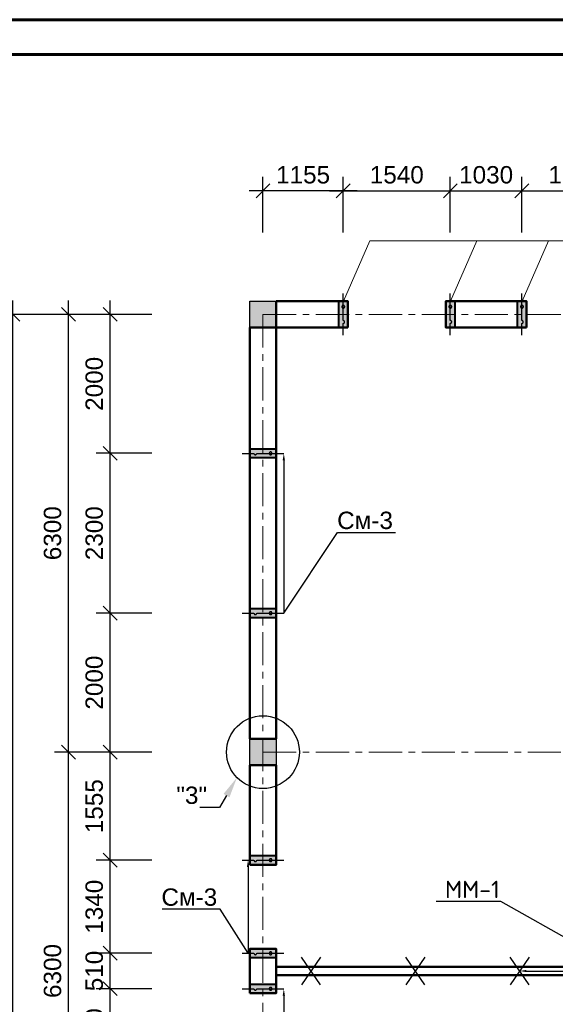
# Model space of a CAD drawing. Header units: millimetres. Extents: x 2063114 to 14983986, y -126020516 to 213791.
# Tile 466 of 656: x 2323918 to 2331622, y -753171 to -739001. Entities that reach past the tile are written whole.
import ezdxf
from ezdxf import colors
from ezdxf.entities.mleader import LeaderData, LeaderLine
from ezdxf.math import Vec2, Vec3

# ---------------------------------------------------------------- set-up
doc = ezdxf.new("R2010")
doc.units = ezdxf.units.MM
doc.linetypes.add('ACAD_ISO10W100', pattern=[18, 12, -3, 0, -3])
doc.linetypes.add('осевая', pattern=[50.8, 31.75, -6.35, 6.35, -6.35])
doc.layers.get('Defpoints').update_dxf_attribs({"color": 6, "lineweight": 35})
for name, color, linetype, lineweight in [('_0', 7, 'Continuous', 20), ('РАЗМЕР АР', 150, 'Continuous', 20), ('сплошная_толстая', 7, 'Continuous', 50)]:
    doc.layers.add(name, color=color, linetype=linetype, lineweight=lineweight)
doc.layers.add('_print', color=6, linetype='Continuous', lineweight=60, plot=False)
for name, color, linetype in [('AC_OS', 1, 'ACAD_ISO10W100'), ('PDF _leader', 7, 'Continuous'), ('R_Dim', 94, 'Continuous'), ('пунктир', 1, 'ACAD_ISO10W100'), ('Размеры', 28, 'Continuous')]:
    doc.layers.add(name, color=color, linetype=linetype)
doc.styles.add('ISO', font='times.ttf')
doc.styles.get("Standard").update_dxf_attribs({"font": 'arial.ttf'})
doc.dimstyles.new('STANDARD$0', dxfattribs={"dimtxt": 250, "dimasz": 200, "dimexe": 200, "dimexo": 300, "dimgap": 100, "dimtad": 1, "dimdec": 0, "dimzin": 1, "dimdsep": 46, "dimtxsty": 'Standard', "dimblk1": 'OBLIQUE', "dimblk2": 'OBLIQUE', "dimsah": 1, "dimcen": 2.5, "dimdle": 200, "dimadec": 0, "dimazin": 0, "dimtfac": 1, "dimtdec": 0, "dimtmove": 0, "dimatfit": 3, "dimldrblk": 'OBLIQUE', "dimfxl": 600, "dimfxlon": 1, "dimtolj": 1, "dimtzin": 1, "dimarcsym": 0})

# ---------------------------------------------------------------- blocks, each defined once
blk = doc.blocks.new('*U1590')
at = {"color": 0, "ltscale": 25}
blk.add_lwpolyline([(-59400, 42000), (0, 42000), (0, 0), (-59400, 0)], close=True, dxfattribs=at)
at = {"color": 0, "lineweight": 60, "ltscale": 25}
blk.add_lwpolyline([(-57400, 41500), (-500, 41500), (-500, 500), (-57400, 500)], close=True, dxfattribs=at)
blk = doc.blocks.new('_Oblique')
at = {"color": 0, "linetype": 'ByBlock', "lineweight": -2}
blk.add_line((-0.5, -0.5), (0.5, 0.5), dxfattribs=at)
blk = doc.blocks.new('*D2792')
at = {"layer": 'Defpoints', "color": 0, "lineweight": 30, "ltscale": 150, "transparency": 16777216}
for p in [(2324619, -749542), (2327417, -749542), (2327417, -755842)]:
    blk.add_point(p, dxfattribs=at)
at = {"layer": 'РАЗМЕР АР', "color": 0, "lineweight": -2, "ltscale": 150, "transparency": 16777216}
for p, q in [((2324619, -756042), (2324619, -749342)), ((2325219, -749542), (2324419, -749542)), ((2325219, -755842), (2324419, -755842))]:
    blk.add_line(p, q, dxfattribs=at)
at = {"layer": 'РАЗМЕР АР', "color": 0, "lineweight": -2, "ltscale": 150, "transparency": 16777216, "xscale": 200, "yscale": 200, "zscale": 200}
for p, rotation in [((2324619, -749542), 90), ((2324619, -755842), 270)]:
    blk.add_blockref('_Oblique', p, dxfattribs=dict(at, rotation=rotation))
at = {"layer": 'РАЗМЕР АР', "color": 0, "ltscale": 150, "transparency": 16777216, "insert": (2324391, -752692), "char_height": 250, "attachment_point": 5, "rotation": 90}
blk.add_mtext('\\A1;6300', dxfattribs=at)
blk = doc.blocks.new('*D2793')
at = {"layer": 'Defpoints', "color": 0, "lineweight": 30, "ltscale": 150, "transparency": 16777216}
for p in [(2324619, -743242), (2327417, -743242), (2327417, -749542)]:
    blk.add_point(p, dxfattribs=at)
at = {"layer": 'РАЗМЕР АР', "color": 0, "lineweight": -2, "ltscale": 150, "transparency": 16777216}
for p, q in [((2324619, -749742), (2324619, -743042)), ((2325219, -743242), (2324419, -743242)), ((2325219, -749542), (2324419, -749542))]:
    blk.add_line(p, q, dxfattribs=at)
at = {"layer": 'РАЗМЕР АР', "color": 0, "lineweight": -2, "ltscale": 150, "transparency": 16777216, "xscale": 200, "yscale": 200, "zscale": 200}
for p, rotation in [((2324619, -743242), 90), ((2324619, -749542), 270)]:
    blk.add_blockref('_Oblique', p, dxfattribs=dict(at, rotation=rotation))
at = {"layer": 'РАЗМЕР АР', "color": 0, "ltscale": 150, "transparency": 16777216, "insert": (2324391, -746392), "char_height": 250, "attachment_point": 5, "rotation": 90}
blk.add_mtext('\\A1;6300', dxfattribs=at)
blk = doc.blocks.new('*D2328')
at = {"layer": 'Defpoints', "color": 0, "lineweight": 30, "ltscale": 150, "transparency": 16777216}
for p in [(2323819, -743242), (2327417, -743242), (2327417, -762142)]:
    blk.add_point(p, dxfattribs=at)
at = {"layer": 'РАЗМЕР АР', "color": 0, "lineweight": -2, "ltscale": 150, "transparency": 16777216}
for p, q in [((2323819, -762342), (2323819, -743042)), ((2324419, -743242), (2323619, -743242)), ((2324419, -762142), (2323619, -762142))]:
    blk.add_line(p, q, dxfattribs=at)
at = {"layer": 'РАЗМЕР АР', "color": 0, "lineweight": -2, "ltscale": 150, "transparency": 16777216, "xscale": 200, "yscale": 200, "zscale": 200}
for p, rotation in [((2323819, -743242), 90), ((2323819, -762142), 270)]:
    blk.add_blockref('_Oblique', p, dxfattribs=dict(at, rotation=rotation))
at = {"layer": 'РАЗМЕР АР', "color": 0, "ltscale": 150, "transparency": 16777216, "insert": (2323591, -752692), "char_height": 250, "attachment_point": 5, "rotation": 90}
blk.add_mtext('\\A1;18900', dxfattribs=at)
blk = doc.blocks.new('Сердечник 1')
at = {"layer": 'AC_OS', "ltscale": 150}
h = blk.add_hatch(color=256, dxfattribs=at)
h.dxf.hatch_style = 1
h.paths.add_polyline_path([(769645, 403439), (769645, 403399, 1)])
h.paths.add_polyline_path([(769645, 403439, 1), (769645, 403399)])
h.paths.add_polyline_path([(769645, 403219, 1), (769645, 403179)])
h.paths.add_polyline_path([(769645, 403219), (769645, 403179, 1)])
at = {"layer": 'R_Dim', "ltscale": 150}
h = blk.add_hatch(color=256, dxfattribs=at)
h.dxf.hatch_style = 1
h.paths.add_polyline_path([(769710, 403499), (769580, 403499), (769580, 403119), (769710, 403119)])
at = {"layer": 'AC_OS', "ltscale": 150}
blk.add_lwpolyline([(769645, 403609), (769645, 403439, 1), (769645, 403399, 0.628963), (769645, 403399), (769645, 403219, 1.049731), (769645, 403179, 1), (769645, 403219), (769645, 403009)], format="xyb", dxfattribs=at)
at = {"layer": 'PDF _leader', "ltscale": 150}
blk.add_lwpolyline([(769580, 403499), (769710, 403499), (769710, 403119), (769580, 403119)], close=True, dxfattribs=at)
at = {"layer": 'Размеры', "lineweight": 40, "ltscale": 150}
blk.add_lwpolyline([(769580, 403499), (769710, 403499), (769710, 403119), (769580, 403119)], close=True, dxfattribs=at)
blk = doc.blocks.new('*D2303')
at = {"layer": 'Defpoints', "color": 0, "lineweight": 30, "transparency": 16777216}
for p in [(2325219, -752947), (2327417, -752947), (2327417, -754287)]:
    blk.add_point(p, dxfattribs=at)
at = {"layer": 'РАЗМЕР АР', "color": 0, "lineweight": -2, "transparency": 16777216}
for p, q in [((2325219, -754487), (2325219, -752747)), ((2325819, -752947), (2325019, -752947)), ((2325819, -754287), (2325019, -754287))]:
    blk.add_line(p, q, dxfattribs=at)
at = {"layer": 'РАЗМЕР АР', "color": 0, "lineweight": -2, "transparency": 16777216, "xscale": 200, "yscale": 200, "zscale": 200}
for p, rotation in [((2325219, -752947), 90), ((2325219, -754287), 270)]:
    blk.add_blockref('_Oblique', p, dxfattribs=dict(at, rotation=rotation))
at = {"layer": 'РАЗМЕР АР', "color": 0, "transparency": 16777216, "insert": (2324991, -753617), "char_height": 250, "attachment_point": 5, "rotation": 90}
blk.add_mtext('\\A1;1340', dxfattribs=at)
blk = doc.blocks.new('*D2304')
at = {"layer": 'Defpoints', "color": 0, "lineweight": 30, "transparency": 16777216}
for p in [(2325219, -751097), (2327417, -751097), (2327417, -752437)]:
    blk.add_point(p, dxfattribs=at)
at = {"layer": 'РАЗМЕР АР', "color": 0, "lineweight": -2, "transparency": 16777216}
for p, q in [((2325219, -752637), (2325219, -750897)), ((2325819, -751097), (2325019, -751097)), ((2325819, -752437), (2325019, -752437))]:
    blk.add_line(p, q, dxfattribs=at)
at = {"layer": 'РАЗМЕР АР', "color": 0, "lineweight": -2, "transparency": 16777216, "xscale": 200, "yscale": 200, "zscale": 200}
for p, rotation in [((2325219, -751097), 90), ((2325219, -752437), 270)]:
    blk.add_blockref('_Oblique', p, dxfattribs=dict(at, rotation=rotation))
at = {"layer": 'РАЗМЕР АР', "color": 0, "transparency": 16777216, "insert": (2324991, -751767), "char_height": 250, "attachment_point": 5, "rotation": 90}
blk.add_mtext('\\A1;1340', dxfattribs=at)
blk = doc.blocks.new('*D2305')
at = {"layer": 'Defpoints', "color": 0, "lineweight": 30, "transparency": 16777216}
for p in [(2325219, -749542), (2327417, -749542), (2327417, -751097)]:
    blk.add_point(p, dxfattribs=at)
at = {"layer": 'РАЗМЕР АР', "color": 0, "lineweight": -2, "transparency": 16777216}
for p, q in [((2325219, -751297), (2325219, -749342)), ((2325819, -749542), (2325019, -749542)), ((2325819, -751097), (2325019, -751097))]:
    blk.add_line(p, q, dxfattribs=at)
at = {"layer": 'РАЗМЕР АР', "color": 0, "lineweight": -2, "transparency": 16777216, "xscale": 200, "yscale": 200, "zscale": 200}
for p, rotation in [((2325219, -749542), 90), ((2325219, -751097), 270)]:
    blk.add_blockref('_Oblique', p, dxfattribs=dict(at, rotation=rotation))
at = {"layer": 'РАЗМЕР АР', "color": 0, "transparency": 16777216, "insert": (2324991, -750320), "char_height": 250, "attachment_point": 5, "rotation": 90}
blk.add_mtext('\\A1;1555', dxfattribs=at)
blk = doc.blocks.new('*D2306')
at = {"layer": 'Defpoints', "color": 0, "lineweight": 30, "transparency": 16777216}
for p in [(2325219, -747542), (2327417, -747542), (2327417, -749542)]:
    blk.add_point(p, dxfattribs=at)
at = {"layer": 'РАЗМЕР АР', "color": 0, "lineweight": -2, "transparency": 16777216}
for p, q in [((2325219, -749742), (2325219, -747342)), ((2325819, -747542), (2325019, -747542)), ((2325819, -749542), (2325019, -749542))]:
    blk.add_line(p, q, dxfattribs=at)
at = {"layer": 'РАЗМЕР АР', "color": 0, "lineweight": -2, "transparency": 16777216, "xscale": 200, "yscale": 200, "zscale": 200}
for p, rotation in [((2325219, -747542), 90), ((2325219, -749542), 270)]:
    blk.add_blockref('_Oblique', p, dxfattribs=dict(at, rotation=rotation))
at = {"layer": 'РАЗМЕР АР', "color": 0, "transparency": 16777216, "insert": (2324991, -748542), "char_height": 250, "attachment_point": 5, "rotation": 90}
blk.add_mtext('\\A1;2000', dxfattribs=at)
blk = doc.blocks.new('*D2307')
at = {"layer": 'Defpoints', "color": 0, "lineweight": 30, "transparency": 16777216}
for p in [(2325219, -745242), (2327417, -745242), (2327417, -747542)]:
    blk.add_point(p, dxfattribs=at)
at = {"layer": 'РАЗМЕР АР', "color": 0, "lineweight": -2, "transparency": 16777216}
for p, q in [((2325219, -747742), (2325219, -745042)), ((2325819, -745242), (2325019, -745242)), ((2325819, -747542), (2325019, -747542))]:
    blk.add_line(p, q, dxfattribs=at)
at = {"layer": 'РАЗМЕР АР', "color": 0, "lineweight": -2, "transparency": 16777216, "xscale": 200, "yscale": 200, "zscale": 200}
for p, rotation in [((2325219, -745242), 90), ((2325219, -747542), 270)]:
    blk.add_blockref('_Oblique', p, dxfattribs=dict(at, rotation=rotation))
at = {"layer": 'РАЗМЕР АР', "color": 0, "transparency": 16777216, "insert": (2324991, -746392), "char_height": 250, "attachment_point": 5, "rotation": 90}
blk.add_mtext('\\A1;2300', dxfattribs=at)
blk = doc.blocks.new('*D2308')
at = {"layer": 'Defpoints', "color": 0, "lineweight": 30, "transparency": 16777216}
for p in [(2325219, -743242), (2327417, -743242), (2327417, -745242)]:
    blk.add_point(p, dxfattribs=at)
at = {"layer": 'РАЗМЕР АР', "color": 0, "lineweight": -2, "transparency": 16777216}
for p, q in [((2325219, -745442), (2325219, -743042)), ((2325819, -743242), (2325019, -743242)), ((2325819, -745242), (2325019, -745242))]:
    blk.add_line(p, q, dxfattribs=at)
at = {"layer": 'РАЗМЕР АР', "color": 0, "lineweight": -2, "transparency": 16777216, "xscale": 200, "yscale": 200, "zscale": 200}
for p, rotation in [((2325219, -743242), 90), ((2325219, -745242), 270)]:
    blk.add_blockref('_Oblique', p, dxfattribs=dict(at, rotation=rotation))
at = {"layer": 'РАЗМЕР АР', "color": 0, "transparency": 16777216, "insert": (2324991, -744242), "char_height": 250, "attachment_point": 5, "rotation": 90}
blk.add_mtext('\\A1;2000', dxfattribs=at)
blk = doc.blocks.new('*D2264')
at = {"layer": 'Defpoints', "color": 0, "lineweight": 30, "transparency": 16777216}
for p in [(2327417, -741463), (2328572, -742942), (2327417, -743242)]:
    blk.add_point(p, dxfattribs=at)
at = {"layer": 'РАЗМЕР АР', "color": 0, "lineweight": -2, "transparency": 16777216}
for p, q in [((2327417, -742063), (2327417, -741263)), ((2328572, -742063), (2328572, -741263)), ((2328772, -741463), (2327217, -741463))]:
    blk.add_line(p, q, dxfattribs=at)
at = {"layer": 'РАЗМЕР АР', "color": 0, "lineweight": -2, "transparency": 16777216, "xscale": 200, "yscale": 200, "zscale": 200, "rotation": 180}
blk.add_blockref('_Oblique', (2327417, -741463), dxfattribs=at)
at = {"layer": 'РАЗМЕР АР', "color": 0, "lineweight": -2, "transparency": 16777216, "xscale": 200, "yscale": 200, "zscale": 200}
blk.add_blockref('_Oblique', (2328572, -741463), dxfattribs=at)
at = {"layer": 'РАЗМЕР АР', "color": 0, "transparency": 16777216, "insert": (2327994, -741235), "char_height": 250, "attachment_point": 5}
blk.add_mtext('\\A1;1155', dxfattribs=at)
blk = doc.blocks.new('*D2265')
at = {"layer": 'Defpoints', "color": 0, "lineweight": 30, "transparency": 16777216}
for p in [(2330112, -741463), (2328572, -742942), (2330112, -742942)]:
    blk.add_point(p, dxfattribs=at)
at = {"layer": 'РАЗМЕР АР', "color": 0, "lineweight": -2, "transparency": 16777216}
for p, q in [((2328572, -742063), (2328572, -741263)), ((2330112, -742063), (2330112, -741263)), ((2328372, -741463), (2330312, -741463))]:
    blk.add_line(p, q, dxfattribs=at)
at = {"layer": 'РАЗМЕР АР', "color": 0, "lineweight": -2, "transparency": 16777216, "xscale": 200, "yscale": 200, "zscale": 200, "rotation": 180}
blk.add_blockref('_Oblique', (2328572, -741463), dxfattribs=at)
at = {"layer": 'РАЗМЕР АР', "color": 0, "lineweight": -2, "transparency": 16777216, "xscale": 200, "yscale": 200, "zscale": 200}
blk.add_blockref('_Oblique', (2330112, -741463), dxfattribs=at)
at = {"layer": 'РАЗМЕР АР', "color": 0, "transparency": 16777216, "insert": (2329342, -741235), "char_height": 250, "attachment_point": 5}
blk.add_mtext('\\A1;1540', dxfattribs=at)
blk = doc.blocks.new('*D2799')
at = {"layer": 'Defpoints', "color": 0, "lineweight": 30, "transparency": 16777216}
for p in [(2331142, -741463), (2330112, -742942), (2331142, -742942)]:
    blk.add_point(p, dxfattribs=at)
at = {"layer": 'РАЗМЕР АР', "color": 0, "lineweight": -2, "transparency": 16777216}
for p, q in [((2330112, -742063), (2330112, -741263)), ((2331142, -742063), (2331142, -741263)), ((2329912, -741463), (2331342, -741463))]:
    blk.add_line(p, q, dxfattribs=at)
at = {"layer": 'РАЗМЕР АР', "color": 0, "lineweight": -2, "transparency": 16777216, "xscale": 200, "yscale": 200, "zscale": 200, "rotation": 180}
blk.add_blockref('_Oblique', (2330112, -741463), dxfattribs=at)
at = {"layer": 'РАЗМЕР АР', "color": 0, "lineweight": -2, "transparency": 16777216, "xscale": 200, "yscale": 200, "zscale": 200}
blk.add_blockref('_Oblique', (2331142, -741463), dxfattribs=at)
at = {"layer": 'РАЗМЕР АР', "color": 0, "transparency": 16777216, "insert": (2330627, -741235), "char_height": 250, "attachment_point": 5}
blk.add_mtext('\\A1;1030', dxfattribs=at)
blk = doc.blocks.new('*D2800')
at = {"layer": 'Defpoints', "color": 0, "lineweight": 30, "transparency": 16777216}
for p in [(2332682, -741463), (2331142, -742942), (2332682, -742942)]:
    blk.add_point(p, dxfattribs=at)
at = {"layer": 'РАЗМЕР АР', "color": 0, "lineweight": -2, "transparency": 16777216}
for p, q in [((2331142, -742063), (2331142, -741263)), ((2332682, -742063), (2332682, -741263)), ((2330942, -741463), (2332882, -741463))]:
    blk.add_line(p, q, dxfattribs=at)
at = {"layer": 'РАЗМЕР АР', "color": 0, "lineweight": -2, "transparency": 16777216, "xscale": 200, "yscale": 200, "zscale": 200, "rotation": 180}
blk.add_blockref('_Oblique', (2331142, -741463), dxfattribs=at)
at = {"layer": 'РАЗМЕР АР', "color": 0, "lineweight": -2, "transparency": 16777216, "xscale": 200, "yscale": 200, "zscale": 200}
blk.add_blockref('_Oblique', (2332682, -741463), dxfattribs=at)
at = {"layer": 'РАЗМЕР АР', "color": 0, "transparency": 16777216, "insert": (2331912, -741235), "char_height": 250, "attachment_point": 5}
blk.add_mtext('\\A1;1540', dxfattribs=at)
blk = doc.blocks.new('2222')
at = {"layer": 'сплошная_толстая', "color": 6, "lineweight": 30, "ltscale": 150}
for p, q in [((2384011, 356704), (2384405, 356431)), ((2384405, 356704), (2384011, 356431))]:
    blk.add_line(p, q, dxfattribs=at)
blk = doc.blocks.new('*D2296')
at = {"layer": 'Defpoints', "color": 0, "lineweight": 30, "transparency": 16777216}
for p in [(2325219, -752437), (2327417, -752437), (2327417, -752947)]:
    blk.add_point(p, dxfattribs=at)
at = {"layer": 'РАЗМЕР АР', "color": 0, "lineweight": -2, "transparency": 16777216}
for p, q in [((2325219, -753147), (2325219, -752237)), ((2325819, -752437), (2325019, -752437)), ((2325819, -752947), (2325019, -752947))]:
    blk.add_line(p, q, dxfattribs=at)
at = {"layer": 'РАЗМЕР АР', "color": 0, "lineweight": -2, "transparency": 16777216, "xscale": 200, "yscale": 200, "zscale": 200}
for p, rotation in [((2325219, -752437), 90), ((2325219, -752947), 270)]:
    blk.add_blockref('_Oblique', p, dxfattribs=dict(at, rotation=rotation))
at = {"layer": 'РАЗМЕР АР', "color": 0, "transparency": 16777216, "insert": (2324991, -752692), "char_height": 250, "attachment_point": 5, "rotation": 90}
blk.add_mtext('\\A1;510', dxfattribs=at)

msp = doc.modelspace()

# ---------------------------------------------------------------- hatches: boundary and pattern name
at = {"ltscale": 150, "transparency": 33554687}
h = msp.add_hatch(color=256, dxfattribs=at)
h.dxf.hatch_style = 1
h.paths.add_polyline_path([(2327606.86693, -743052.19946), (2327226.86693, -743052.19946), (2327226.86693, -743432.19946), (2327606.86693, -743432.19946)])
h = msp.add_hatch(color=256, dxfattribs=at)
h.dxf.hatch_style = 1
h.paths.add_polyline_path([(2327606.86693, -749352.19946), (2327226.86693, -749352.19946), (2327226.86693, -749732.19946), (2327606.86693, -749732.19946)])

# ---------------------------------------------------------------- linework, layer by layer
at = {"ltscale": 150}
for points in [[(2327226.86693, -743052.19946), (2327606.86693, -743052.19946), (2327606.86693, -743432.19946), (2327226.86693, -743432.19946)], [(2327226.86693, -749352.19946), (2327606.86693, -749352.19946), (2327606.86693, -749732.19946), (2327226.86693, -749732.19946)]]:
    msp.add_lwpolyline(points, close=True, dxfattribs=at)
msp.add_circle((2327416.86693, -749542.19946), 523.8255, dxfattribs=at)
at = {"layer": '_0', "ltscale": 150}
for p, q in [((2328573.58994, -743052.19946), (2328953.08797, -742184.86709)), ((2328953.08797, -742184.86709), (2343373.08797, -742184.86709)), ((2330113.58994, -743052.19946), (2330493.08797, -742184.86709)), ((2331143.58994, -743052.19946), (2331523.08797, -742184.86709))]:
    msp.add_line(p, q, dxfattribs=at)
at = {"layer": '_print', "ltscale": 100}
msp.add_lwpolyline([(2379792.08613, -781001.43901), (2320392.08613, -781001.43901), (2320392.08613, -739001.43901), (2379792.08613, -739001.43901)], close=True, dxfattribs=at)
at = {"layer": 'пунктир', "linetype": 'осевая', "lineweight": 9, "ltscale": 15}
for p, q in [((2327416.86693, -743242.19946), (2355516.86693, -743242.19946)), ((2327416.86693, -743242.19946), (2327416.86693, -762142.19946)), ((2327416.86693, -749542.19946), (2355516.86693, -749542.19946))]:
    msp.add_line(p, q, dxfattribs=at)
at = {"layer": 'сплошная_толстая', "ltscale": 150}
for p, q in [((2327606.86693, -743432.19946), (2327606.86693, -743052.19946)), ((2327606.86693, -743052.19946), (2328636.86693, -743052.19946)), ((2328636.86693, -743432.19946), (2328636.86693, -743052.19946)), ((2330046.86693, -743052.19946), (2331206.86693, -743052.19946)), ((2330046.86693, -743432.19946), (2330046.86693, -743052.19946)), ((2331206.86693, -743432.19946), (2331206.86693, -743052.19946)), ((2327606.86693, -743432.19946), (2327226.86693, -743432.19946)), ((2327226.86693, -743432.19946), (2327226.86693, -749352.19946)), ((2327606.86693, -749352.19946), (2327606.86693, -743432.19946)), ((2328636.86693, -743432.19946), (2327606.86693, -743432.19946)), ((2331206.86693, -743432.19946), (2330046.86693, -743432.19946)), ((2327226.86693, -749352.19946), (2327606.86693, -749352.19946)), ((2327606.86693, -749732.19946), (2327226.86693, -749732.19946)), ((2327226.86693, -749732.19946), (2327226.86693, -751162.19946)), ((2327606.86693, -751162.19946), (2327606.86693, -749732.19946)), ((2327226.86693, -751162.19946), (2327606.86693, -751162.19946)), ((2327226.86693, -752372.19947), (2327226.86693, -753012.19946)), ((2327226.86693, -752372.19947), (2327606.86693, -752372.19947)), ((2327606.86693, -753012.19946), (2327606.86693, -752372.19947)), ((2327606.86693, -752632.19946), (2333126.86693, -752632.19946)), ((2327606.86693, -752752.19946), (2333126.86693, -752752.19946)), ((2327226.86693, -753012.19946), (2327606.86693, -753012.19946))]:
    msp.add_line(p, q, dxfattribs=at)

# ---------------------------------------------------------------- block references
msp.add_blockref('*U1590', (2379792.08613, -781001.43901))
at = {"layer": 'Размеры'}
for name, p, rotation in [('Сердечник 1', (3098216.94343, -339932.788), 179.9999999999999), ('Сердечник 1', (3099756.94343, -339932.788), 179.9999999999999), ('Сердечник 1', (3100786.94343, -339932.788), 179.9999999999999), ('Сердечник 1', (2730726.27839, -1514887.27596), 89.99999999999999), ('Сердечник 1', (2730726.27839, -1517187.27596), 89.99999999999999), ('Сердечник 1', (2730726.27839, -1520742.27596), 89.99999999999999), ('Сердечник 1', (2730726.27839, -1522082.27597), 89.99999999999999), ('2222', (1971539.76395, 1631516.16912), 270), ('2222', (1973039.76395, 1631516.16912), 270), ('2222', (1974539.76395, 1631516.16912), 270), ('Сердечник 1', (2730726.27839, -1522592.27596), 89.99999999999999)]:
    msp.add_blockref(name, p, dxfattribs=dict(at, rotation=rotation))

# ---------------------------------------------------------------- dimensions: what is measured, and where the dimension line sits
at = {"layer": 'РАЗМЕР АР'}
for base, p1, p2, picture, middle in [((2327416.86693, -741463.06154), (2328571.86693, -742942.19946), (2327416.86693, -743242.19946), '*D2264', (2327994.36693, -741235.4183)), ((2330111.86693, -741463.06154), (2328571.86693, -742942.19946), (2330111.86693, -742942.19946), '*D2265', (2329341.86693, -741235.4183)), ((2331141.86693, -741463.06154), (2330111.86693, -742942.19946), (2331141.86693, -742942.19946), '*D2799', (2330626.86693, -741235.33303)), ((2332681.86693, -741463.06154), (2331141.86693, -742942.19946), (2332681.86693, -742942.19946), '*D2800', (2331911.86693, -741235.4183))]:
    dim = msp.add_linear_dim(base=base, p1=p1, p2=p2, dimstyle='STANDARD$0', override={"dimtmove": 1}, dxfattribs=at)
    dim.commit()
    dim.dimension.update_dxf_attribs({"geometry": picture, "text_midpoint": middle})
at = {"layer": 'РАЗМЕР АР', "ltscale": 150}
for base, p1, p2, picture, middle in [((2323819.13546, -743242.19949), (2327416.86693, -762142.19946), (2327416.86663, -743242.19949), '*D2328', (2323591.49222, -752692.19948)), ((2324619.13546, -743242.19946), (2327416.86693, -749542.19946), (2327416.86693, -743242.19946), '*D2793', (2324391.40695, -746392.19946)), ((2324619.13546, -749542.19946), (2327416.86693, -755842.19946), (2327416.86693, -749542.19946), '*D2792', (2324391.40695, -752692.19946))]:
    dim = msp.add_linear_dim(base=base, p1=p1, p2=p2, angle=90, dimstyle='STANDARD$0', dxfattribs=at)
    dim.commit()
    dim.dimension.update_dxf_attribs({"geometry": picture, "text_midpoint": middle})
at = {"layer": 'РАЗМЕР АР'}
for base, p1, p2, picture, middle in [((2325219.13546, -743242.19949), (2327416.86693, -745242.19946), (2327416.86663, -743242.19949), '*D2308', (2324991.49222, -744242.19948)), ((2325219.13546, -745242.19946), (2327416.86693, -747542.19946), (2327416.86693, -745242.19946), '*D2307', (2324991.40695, -746392.19946)), ((2325219.13546, -747542.19946), (2327416.86693, -749542.19946), (2327416.86693, -747542.19946), '*D2306', (2324991.49222, -748542.19946)), ((2325219.13546, -749542.19946), (2327416.86693, -751097.19946), (2327416.86693, -749542.19946), '*D2305', (2324991.49222, -750319.69946)), ((2325219.13546, -751097.19946), (2327416.86693, -752437.19947), (2327416.86693, -751097.19946), '*D2304', (2324991.40695, -751767.19946)), ((2325219.13546, -752947.19946), (2327416.86693, -754287.19946), (2327416.86693, -752947.19946), '*D2303', (2324991.40695, -753617.19946))]:
    dim = msp.add_linear_dim(base=base, p1=p1, p2=p2, angle=90, dimstyle='STANDARD$0', override={"dimtmove": 1}, dxfattribs=at)
    dim.commit()
    dim.dimension.update_dxf_attribs({"geometry": picture, "text_midpoint": middle})
dim = msp.add_linear_dim(base=(2325219.13546, -752437.19947), p1=(2327416.86693, -752947.19946), p2=(2327416.86693, -752437.19947), angle=90, dimstyle='STANDARD$0', override={"dimtmove": 1}, dxfattribs=at)
dim.commit()
dim.dimension.update_dxf_attribs({"geometry": '*D2296', "text_midpoint": (2325219.13546, -752692.19946), "dimtype": 160})

# ---------------------------------------------------------------- leaders
ml = msp.add_multileader_mtext('Standard')
ml.set_content('См-3', color=256)
ml.set_leader_properties(color=256, linetype='ByLayer', lineweight=-1)
ml.build(insert=Vec2(0, 0))
ml.multileader.update_dxf_attribs({"has_dogleg": 0, "text_left_attachment_type": 6, "text_right_attachment_type": 6, "dogleg_length": 0.36, "arrow_head_size": 100})
ctx = ml.context
ctx.base_point, ctx.char_height, ctx.arrow_head_size, ctx.landing_gap_size, ctx.plane_origin = Vec3(2328487.14033, -746381.51108), 250, 100, 60.75, Vec3(2311442.79071, -748738.993)
ctx.left_attachment, ctx.right_attachment, ctx.text_align_type = 6, 6, 1
notes = []
notes.append((ctx, [(0, (1, 1, 0), (2328486.78033, -746381.51108), (1, 0), 0.36, [(0, [(2327716.86693, -745242.19946), (2327716.86693, -747542.19946)], 0, [])])]))
ctx.mtext.insert, ctx.mtext.rotation, ctx.mtext.width, ctx.mtext.alignment, ctx.mtext.flow_direction = Vec3(2328885.39033, -746081.51108), 6.2831853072, 1109.9507956, 2, 5
ml = msp.add_multileader_mtext('Standard')
ml.set_content('"3"', color=256)
ml.set_leader_properties(color=256, linetype='ByLayer', lineweight=-1)
ml.build(insert=Vec2(0, 0))
ml.multileader.update_dxf_attribs({"text_left_attachment_type": 6, "text_right_attachment_type": 6, "dogleg_length": 0.36, "arrow_head_size": 300})
ctx = ml.context
ctx.base_point, ctx.char_height, ctx.arrow_head_size, ctx.landing_gap_size, ctx.plane_origin = Vec3(2326142.79894, -750337.52099), 250, 300, 60.75, Vec3(2326954.02314, -749640.26142)
ctx.left_attachment, ctx.right_attachment, ctx.text_align_type = 6, 6, 2
notes.append((ctx, [(1, (1, 1, 0), (2326793.8647, -750337.52099), (-1, 0), 119.77721, [(0, [(2327042.74899, -749908.84496)], 0, [])])]))
ctx.mtext.insert, ctx.mtext.rotation, ctx.mtext.width, ctx.mtext.defined_height, ctx.mtext.alignment, ctx.mtext.flow_direction = Vec3(2326613.33749, -750037.52099), 6.2831853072, 102.5, 249.16236, 3, 5
ml = msp.add_multileader_mtext('Standard')
ml.set_content('См-3', color=256)
ml.set_leader_properties(color=256, linetype='ByLayer', lineweight=-1)
ml.build(insert=Vec2(0, 0))
ml.multileader.update_dxf_attribs({"has_dogleg": 0, "text_left_attachment_type": 6, "text_right_attachment_type": 6, "dogleg_length": 0.36, "arrow_head_size": 100})
ctx = ml.context
ctx.base_point, ctx.char_height, ctx.arrow_head_size, ctx.landing_gap_size, ctx.plane_origin = Vec3(2325912.13547, -751803.61562), 250, 100, 60.75, Vec3(2311442.7909, -754583.99379)
ctx.left_attachment, ctx.right_attachment, ctx.text_align_type = 6, 6, 1
notes.append((ctx, [(1, (1, 1, 0), (2326803.60666, -751803.61562), (-1, 0), 0.36, [(0, [(2327201.86693, -751097.19946), (2327201.86692, -752437.19947)], 0, [])])]))
ctx.mtext.insert, ctx.mtext.rotation, ctx.mtext.width, ctx.mtext.alignment, ctx.mtext.flow_direction = Vec3(2326357.69107, -751503.61562), 6.2831853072, 1109.9507956, 2, 5
ml = msp.add_multileader_mtext('Standard')
ml.set_content('{\\fISOCPEUR|b0|i0|c204|p34;\\C7;ММ-1}', color=256, style='ISO')
ml.set_leader_properties(color=256, linetype='ByLayer', lineweight=-1)
ml.build(insert=Vec2(0, 0))
ml.multileader.update_dxf_attribs({"text_left_attachment_type": 6, "text_right_attachment_type": 6, "dogleg_length": 0.36, "arrow_head_size": 100})
ctx = ml.context
ctx.base_point, ctx.char_height, ctx.arrow_head_size, ctx.landing_gap_size, ctx.plane_origin = Vec3(2330018.69191, -751693.42029), 250, 100, 60.75, Vec3(2334478.7819, -750432.59127)
ctx.left_attachment, ctx.right_attachment, ctx.text_align_type = 6, 6, 1
notes.append((ctx, [(0, (1, 1, 0), (2330840.55191, -751693.42029), (-1, 0), 0.36, [(0, [(2331106.86617, -752692.19946), (2332606.86617, -752692.19946)], 0, [])])]))
ctx.mtext.insert, ctx.mtext.width, ctx.mtext.alignment, ctx.mtext.flow_direction = Vec3(2330429.44191, -751393.42029), 966.0990101, 2, 5
ml = msp.add_multileader_mtext('Standard')
ml.set_content('См-3', color=256)
ml.set_leader_properties(color=256, linetype='ByLayer', lineweight=-1)
ml.build(insert=Vec2(0, 0))
ml.multileader.update_dxf_attribs({"has_dogleg": 0, "text_left_attachment_type": 6, "text_right_attachment_type": 6, "dogleg_length": 0.36, "arrow_head_size": 100})
ctx = ml.context
ctx.base_point, ctx.char_height, ctx.arrow_head_size, ctx.landing_gap_size, ctx.plane_origin = Vec3(2328487.14052, -754082.74678), 250, 100, 60.75, Vec3(2311442.79091, -756433.99326)
ctx.left_attachment, ctx.right_attachment, ctx.text_align_type = 6, 6, 1
notes.append((ctx, [(0, (1, 1, 0), (2328486.78052, -754082.74678), (1, 0), 0.36, [(0, [(2327716.86712, -752947.19946), (2327716.86712, -754287.19946)], 0, [])])]))
ctx.mtext.insert, ctx.mtext.rotation, ctx.mtext.width, ctx.mtext.alignment, ctx.mtext.flow_direction = Vec3(2328885.39052, -753782.74678), 6.2831853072, 1109.9507956, 2, 5
for ctx, leaders in notes:
    for number, flags, end, landing, length, lines in leaders:
        leader = LeaderData()
        leader.index, (leader.has_last_leader_line, leader.has_dogleg_vector, leader.attachment_direction) = number, flags
        leader.last_leader_point, leader.dogleg_vector, leader.dogleg_length = Vec3(end), Vec3(landing), length
        for number, points, colour, breaks in lines:
            line = LeaderLine()
            line.index, line.vertices, line.color, line.breaks = number, Vec3.list(points), colors.encode_raw_color(colour), breaks
            leader.lines.append(line)
        ctx.leaders.append(leader)

doc.saveas('drawing.dxf')
